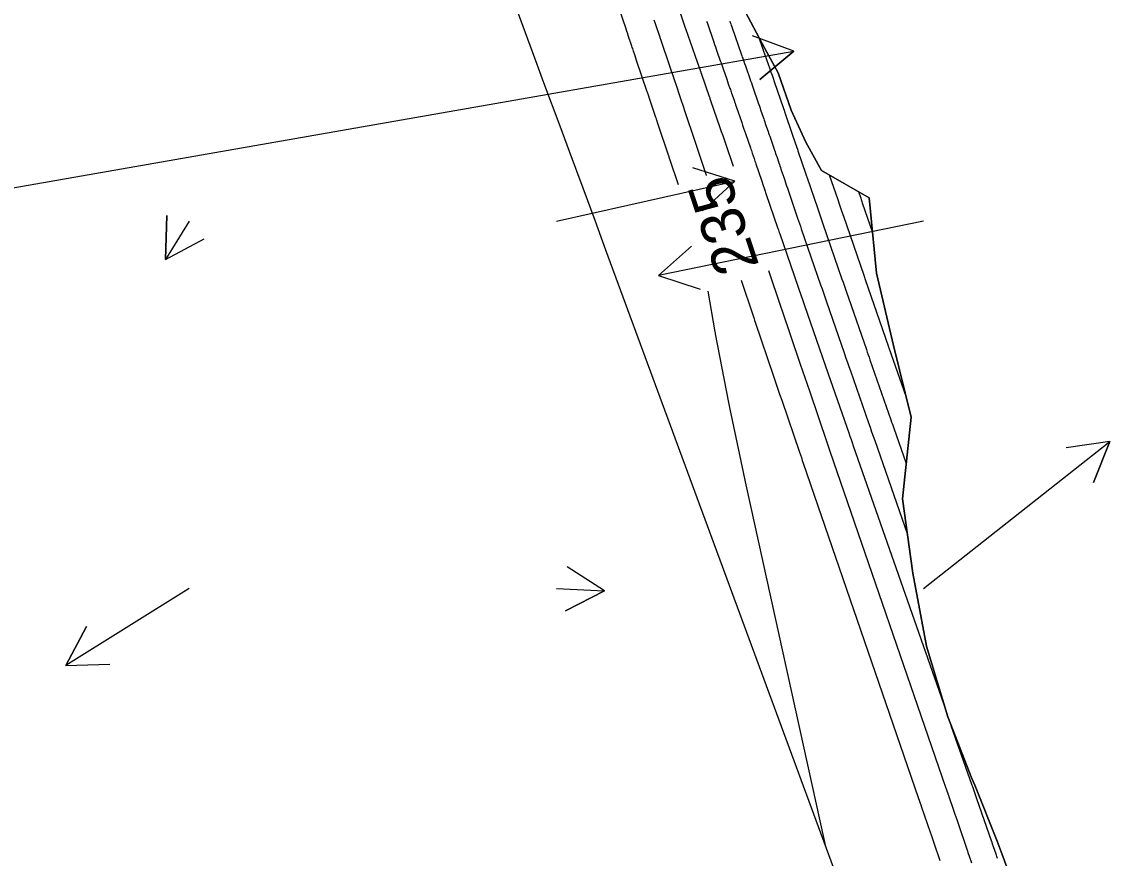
# Model space of a CAD drawing. Extents: x 954385 to 988206, y 1868364 to 1924553.
# Drawn here: x 987434.3 to 987583.3, y 1869882.2 to 1869996.1 of the extents above; entities that cross this region are included whole.
import ezdxf

# ---------------------------------------------------------------- set-up
doc = ezdxf.new("R2010")
doc.units = 0
for name, color, linetype in [('30', 7, 'Continuous'), ('Perimeter', 7, 'Continuous'), ('Slopes', 7, 'Continuous')]:
    doc.layers.add(name, color=color, linetype=linetype)

msp = doc.modelspace()

# ---------------------------------------------------------------- linework, layer by layer
at = {"layer": '30'}
for points in [[(987523.73, 1869973.88), (987522.62, 1869977.23), (987522.54, 1869977.45), (987522.47, 1869977.68), (987522.45, 1869977.73), (987522.43, 1869977.79), (987522.41, 1869977.85), (987522.39, 1869977.9), (987521.03, 1869981.97), (987520.94, 1869982.24), (987520.79, 1869982.68), (987520.76, 1869982.77), (987520.73, 1869982.86), (987520.7, 1869982.94), (987520.67, 1869983.03), (987519.8, 1869985.63), (987519.7, 1869985.93), (987519.6, 1869986.22), (987519.57, 1869986.3), (987519.55, 1869986.37), (987519.52, 1869986.45), (987519.5, 1869986.52), (987518.05, 1869990.79), (987517.94, 1869991.11), (987517.83, 1869991.44), (987517.62, 1869992.08), (987517.56, 1869992.24), (987517.51, 1869992.41), (987517.45, 1869992.57), (987517.4, 1869992.73), (987516.91, 1869994.18), (987516.83, 1869994.41), (987516.7, 1869994.8), (987516.68, 1869994.87), (987516.65, 1869994.95), (987516.62, 1869995.03), (987516.6, 1869995.11), (987515.16, 1869999.36)], [(987531.24, 1869976.38), (987530.18, 1869979.46), (987529.99, 1869980), (987529.81, 1869980.55), (987529.62, 1869981.1), (987529.43, 1869981.65), (987528.17, 1869985.31), (987528.12, 1869985.43), (987528.07, 1869985.6), (987528.04, 1869985.67), (987527.98, 1869985.85), (987526.87, 1869989.03), (987526.85, 1869989.09), (987526.84, 1869989.14), (987526.82, 1869989.19), (987526.8, 1869989.25), (987526.69, 1869989.56), (987526.65, 1869989.67), (987524.75, 1869995.12), (987524.72, 1869995.2), (987524.62, 1869995.47), (987523.91, 1869997.53)], [(987570.31, 1869875.95), (987567.82, 1869882.73), (987567.15, 1869884.56), (987564.08, 1869892.14), (987563.68, 1869893.05), (987560.43, 1869901.46), (987557.54, 1869911.06), (987555.67, 1869921.02), (987554.23, 1869931.15), (987555.43, 1869942.25), (987553.01, 1869952.02), (987550.72, 1869961.83), (987549.7, 1869972.12), (987543.22, 1869975.82), (987541.07, 1869979.67), (987539.11, 1869984.04), (987537.3, 1869989.11), (987535.52, 1869992.44), (987532.45, 1869998.14)], [(987520.41, 1869996.31), (987520.52, 1869995.99), (987521.2, 1869993.97), (987521.22, 1869993.9), (987521.24, 1869993.84), (987521.26, 1869993.77), (987521.29, 1869993.7), (987521.42, 1869993.3), (987521.47, 1869993.17), (987523.28, 1869987.81), (987523.32, 1869987.71), (987523.98, 1869985.75), (987524.46, 1869984.31), (987524.48, 1869984.26), (987526.06, 1869979.54), (987526.15, 1869979.26), (987526.18, 1869979.19), (987526.2, 1869979.13), (987527.51, 1869975.19), (987527.52, 1869975.14)], [(987527.58, 1869996.11), (987527.63, 1869995.97), (987528.56, 1869993.29), (987528.67, 1869992.98), (987528.78, 1869992.67), (987528.89, 1869992.36), (987528.99, 1869992.05), (987529.44, 1869990.77), (987529.54, 1869990.49), (987529.64, 1869990.2), (987529.74, 1869989.92), (987529.84, 1869989.64), (987530.31, 1869988.27), (987530.42, 1869987.95), (987530.53, 1869987.63), (987530.75, 1869987), (987530.81, 1869986.84), (987530.86, 1869986.68), (987530.92, 1869986.52), (987530.97, 1869986.36), (987531.31, 1869985.4), (987531.38, 1869985.18), (987531.46, 1869984.97), (987531.53, 1869984.75), (987531.6, 1869984.54), (987532.35, 1869982.37), (987532.48, 1869981.99), (987532.62, 1869981.6), (987532.75, 1869981.22), (987532.88, 1869980.84), (987533.54, 1869978.9), (987533.6, 1869978.72), (987533.67, 1869978.54), (987533.73, 1869978.36), (987533.79, 1869978.18), (987534.04, 1869977.46), (987534.1, 1869977.28), (987534.16, 1869977.1), (987534.22, 1869976.92), (987534.28, 1869976.74), (987535.03, 1869974.53), (987535.14, 1869974.22), (987535.24, 1869973.91), (987535.45, 1869973.3), (987535.5, 1869973.15), (987535.56, 1869972.99), (987535.61, 1869972.84), (987535.66, 1869972.69), (987537.28, 1869967.94), (987537.35, 1869967.76), (987537.41, 1869967.58), (987537.47, 1869967.4), (987537.53, 1869967.22), (987540.48, 1869958.65), (987540.57, 1869958.39), (987540.66, 1869958.12), (987540.76, 1869957.86), (987540.85, 1869957.6), (987543.75, 1869949.21), (987543.85, 1869948.94), (987543.94, 1869948.67), (987544.03, 1869948.41), (987544.13, 1869948.14), (987546.93, 1869940.13), (987547.08, 1869939.68), (987547.24, 1869939.23), (987547.4, 1869938.79), (987547.55, 1869938.34), (987560.16, 1869902.35)], [(987530.73, 1869996.17), (987530.8, 1869995.97), (987530.87, 1869995.78), (987530.94, 1869995.59), (987531, 1869995.39), (987532.34, 1869991.56), (987532.39, 1869991.42), (987532.44, 1869991.27), (987532.5, 1869991.12), (987532.55, 1869990.97), (987532.75, 1869990.38), (987532.85, 1869990.09), (987532.96, 1869989.79), (987533.47, 1869988.33), (987533.57, 1869988.03), (987533.67, 1869987.74), (987533.77, 1869987.45), (987533.87, 1869987.15), (987534.6, 1869985.04), (987534.68, 1869984.8), (987534.77, 1869984.56), (987534.85, 1869984.33), (987534.93, 1869984.09), (987535.28, 1869983.09), (987535.35, 1869982.87), (987535.43, 1869982.66), (987535.5, 1869982.44), (987535.57, 1869982.22), (987535.87, 1869981.35), (987535.95, 1869981.13), (987536.02, 1869980.92), (987536.1, 1869980.7), (987536.17, 1869980.48), (987536.82, 1869978.57), (987536.9, 1869978.36), (987536.97, 1869978.14), (987537.04, 1869977.93), (987537.12, 1869977.72), (987537.41, 1869976.86), (987537.48, 1869976.65), (987537.55, 1869976.44), (987537.62, 1869976.22), (987537.7, 1869976.01), (987538.17, 1869974.63), (987538.27, 1869974.33), (987538.37, 1869974.03), (987538.47, 1869973.73), (987538.58, 1869973.43), (987539.97, 1869969.35), (987540.1, 1869968.98), (987540.22, 1869968.62), (987540.35, 1869968.26), (987540.47, 1869967.9), (987543.1, 1869960.26), (987543.29, 1869959.71), (987543.48, 1869959.16), (987543.67, 1869958.61), (987543.86, 1869958.07), (987546.35, 1869950.88), (987546.55, 1869950.3), (987546.76, 1869949.71), (987546.96, 1869949.13), (987547.16, 1869948.55), (987549.64, 1869941.47), (987549.84, 1869940.87), (987550.05, 1869940.27), (987550.26, 1869939.67), (987550.47, 1869939.07), (987554.9, 1869926.43)], [(987534.65, 1869994.06), (987535.24, 1869992.36), (987535.26, 1869992.31), (987535.29, 1869992.21), (987536.18, 1869989.66), (987536.33, 1869989.23), (987536.48, 1869988.8), (987536.63, 1869988.37), (987536.77, 1869987.94), (987538.04, 1869984.28), (987538.12, 1869984.05), (987538.2, 1869983.81), (987538.22, 1869983.76), (987538.24, 1869983.71), (987538.25, 1869983.66), (987538.27, 1869983.6), (987538.38, 1869983.29), (987538.41, 1869983.19), (987539.74, 1869979.32), (987539.76, 1869979.26), (987539.78, 1869979.19), (987539.81, 1869979.12), (987539.83, 1869979.06), (987539.94, 1869978.72), (987540.01, 1869978.52), (987541.09, 1869975.33), (987541.14, 1869975.2), (987541.18, 1869975.07), (987541.23, 1869974.94), (987541.27, 1869974.81), (987542.66, 1869970.75), (987542.85, 1869970.2), (987543.04, 1869969.66), (987543.22, 1869969.11), (987543.41, 1869968.57), (987546.01, 1869961.02), (987546.15, 1869960.61), (987546.29, 1869960.2), (987546.43, 1869959.79), (987546.57, 1869959.39), (987549.33, 1869951.45), (987549.45, 1869951.1), (987549.57, 1869950.75), (987549.69, 1869950.4), (987549.81, 1869950.06), (987552.67, 1869941.88), (987552.77, 1869941.59), (987552.87, 1869941.31), (987552.97, 1869941.02), (987553.07, 1869940.74), (987554.75, 1869935.94)], [(987554.73, 1869945.07), (987552.43, 1869951.66), (987552.41, 1869951.73), (987552.38, 1869951.79), (987552.36, 1869951.85), (987552.34, 1869951.92), (987549.21, 1869960.94), (987549.16, 1869961.09), (987549.11, 1869961.24), (987549.06, 1869961.39), (987549.01, 1869961.54), (987546.24, 1869969.57), (987546.05, 1869970.13), (987545.85, 1869970.7), (987545.66, 1869971.26), (987545.47, 1869971.82), (987544.31, 1869975.2)], [(987548.25, 1869972.95), (987548.56, 1869972.04), (987548.61, 1869971.89), (987548.67, 1869971.74), (987548.72, 1869971.59), (987548.77, 1869971.43), (987550.17, 1869967.37)], [(987563.68, 1869881.56), (987563.38, 1869882.45), (987563.21, 1869882.94), (987563.18, 1869883.03), (987563.16, 1869883.11), (987563.13, 1869883.19), (987563.1, 1869883.27), (987561.81, 1869887.04), (987561.68, 1869887.42), (987561.55, 1869887.8), (987561.42, 1869888.18), (987561.29, 1869888.56), (987560.56, 1869890.69), (987560.54, 1869890.76), (987560.52, 1869890.83), (987560.49, 1869890.89), (987560.47, 1869890.96), (987560.29, 1869891.47), (987560.16, 1869891.86), (987544.42, 1869937.58), (987544.33, 1869937.85), (987544.24, 1869938.12), (987544.14, 1869938.4), (987544.05, 1869938.67), (987541.62, 1869945.77), (987541.31, 1869946.68), (987540.99, 1869947.59), (987540.68, 1869948.5), (987540.38, 1869949.41), (987537.86, 1869956.82), (987537.82, 1869956.94), (987537.78, 1869957.06), (987537.74, 1869957.18), (987537.7, 1869957.3), (987536.06, 1869962.18)], [(987532.26, 1869960.91), (987533.86, 1869956.18), (987533.94, 1869955.92), (987534.03, 1869955.67), (987534.11, 1869955.42), (987534.19, 1869955.17), (987536.69, 1869947.83), (987536.96, 1869947.02), (987537.24, 1869946.2), (987537.52, 1869945.39), (987537.8, 1869944.58), (987540.23, 1869937.48), (987540.36, 1869937.11), (987540.48, 1869936.74), (987540.61, 1869936.37), (987540.74, 1869936), (987556.4, 1869890.48), (987556.58, 1869889.96), (987556.72, 1869889.57), (987556.74, 1869889.51), (987556.76, 1869889.44), (987556.79, 1869889.38), (987556.81, 1869889.31), (987558.01, 1869885.78), (987558.15, 1869885.38), (987558.29, 1869884.98), (987558.43, 1869884.57), (987558.57, 1869884.17), (987559.33, 1869881.92)], [(987543.82, 1869883.79), (987543.64, 1869884.61), (987543.64, 1869884.62), (987532.97, 1869933.04), (987532.88, 1869933.47), (987532.78, 1869933.9), (987532.69, 1869934.33), (987532.6, 1869934.76), (987530.78, 1869943.34), (987530.74, 1869943.56), (987530.69, 1869943.78), (987530.65, 1869944.01), (987530.6, 1869944.24), (987528.79, 1869953.6), (987528.78, 1869953.67), (987528.77, 1869953.73), (987528.75, 1869953.8), (987528.74, 1869953.87), (987527.78, 1869959.42)], [(987567.2, 1869882.16), (987567.15, 1869882.32), (987567.1, 1869882.47), (987567.05, 1869882.62), (987566.99, 1869882.77), (987566.65, 1869883.76), (987566.52, 1869884.15), (987566.49, 1869884.23), (987566.46, 1869884.31), (987566.44, 1869884.39), (987566.41, 1869884.47), (987564.39, 1869890.28), (987564.14, 1869890.98), (987563.85, 1869891.82), (987563.81, 1869891.93), (987563.78, 1869892.03), (987563.74, 1869892.13), (987563.71, 1869892.23), (987563.44, 1869893), (987560.89, 1869900.25)]]:
    msp.add_lwpolyline(points, dxfattribs=at)
at = {"layer": 'Perimeter'}
for points in [[(987532.45, 1869998.14), (987535.52, 1869992.44), (987537.3, 1869989.11), (987539.11, 1869984.04), (987541.07, 1869979.67), (987543.22, 1869975.82), (987549.7, 1869972.12), (987550.72, 1869961.83), (987553.01, 1869952.02), (987555.43, 1869942.25), (987554.23, 1869931.15), (987555.67, 1869921.02), (987557.54, 1869911.06), (987560.43, 1869901.46), (987563.68, 1869893.05), (987564.08, 1869892.14), (987567.15, 1869884.56), (987567.82, 1869882.73), (987570.31, 1869875.95)], [(987610.96, 1869701.85), (987513.86, 1869964.99), (987512.38, 1869969.01), (987510.75, 1869973.42), (987508.9, 1869978.39), (987507.62, 1869981.84), (987505.43, 1869987.77), (987504.5, 1869990.27), (987501.94, 1869997.15)]]:
    msp.add_lwpolyline(points, dxfattribs=at)
at = {"layer": 'Slopes'}
for points in [[(987407.13, 1869968.93), (987539.44, 1869992.08), (987534.84, 1869988.23), (987539.44, 1869992.08), (987533.81, 1869994.14)], [(987507.13, 1869968.93), (987531.43, 1869974.39), (987527.01, 1869970.32), (987531.43, 1869974.39), (987525.7, 1869976.18)], [(987457.13, 1869968.93), (987453.9, 1869963.7), (987454.08, 1869969.7), (987453.9, 1869963.7), (987459.18, 1869966.54)], [(987557.13, 1869968.93), (987521.01, 1869961.55), (987525.5, 1869965.53), (987521.01, 1869961.55), (987526.7, 1869959.65)], [(987557.13, 1869918.93), (987582.47, 1869938.95), (987580.25, 1869933.37), (987582.47, 1869938.95), (987576.53, 1869938.08)], [(987507.13, 1869918.93), (987513.67, 1869918.63), (987508.34, 1869915.87), (987513.67, 1869918.63), (987508.61, 1869921.86)], [(987457.13, 1869918.93), (987440.31, 1869908.46), (987443.13, 1869913.75), (987440.31, 1869908.46), (987446.3, 1869908.65)]]:
    msp.add_lwpolyline(points, dxfattribs=at)

# ---------------------------------------------------------------- texts
at = {"layer": '30'}
msp.add_text('235', height=6, rotation=108.4324, dxfattribs=at).set_placement((987534.77, 1869962.88))

doc.saveas('drawing.dxf')
